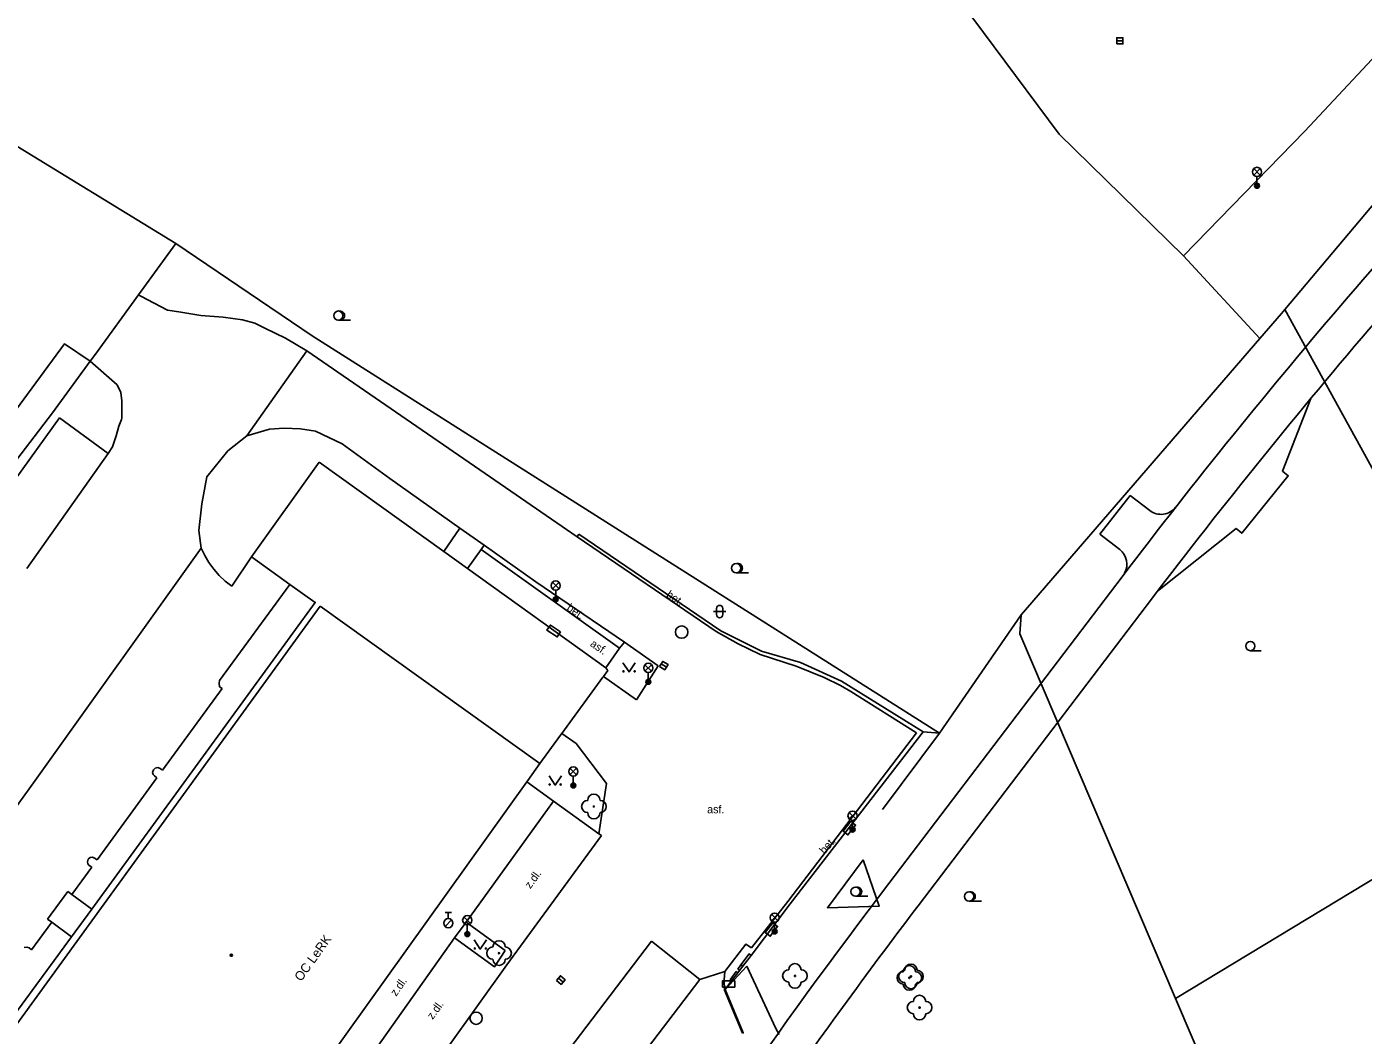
# Model space of a CAD drawing. Extents: x -595546 to -593986, y -1160845 to -1159202.
# Drawn here: x -595115 to -595006.4, y -1159496.9 to -1159415.1 of the extents above; entities that cross this region are included whole.
import ezdxf

# ---------------------------------------------------------------- set-up
doc = ezdxf.new("R2010")
doc.units = 0
for name, color, linetype in [('DOP - rozhrani ploch obecne', 7, 'Continuous'), ('Level 22', 7, 'Continuous'), ('Level 24', 7, 'Continuous'), ('Level 27', 7, 'Continuous'), ('Level 28', 7, 'Continuous'), ('Level 33', 7, 'Continuous'), ('Level 36', 7, 'Continuous'), ('Level 39', 7, 'Continuous'), ('silnoproud - povrch.  znaky a  RIS  skut. velikost', 7, 'Continuous'), ('Specificka linie pasportu komunikaci', 7, 'Continuous'), ('TM - budovy zdene_ betonove - VP', 7, 'Continuous'), ('TM - chodniky - VP', 7, 'Continuous'), ('TM - hranice souvisleho porostu (skupiny stromu_ kere)', 7, 'Continuous'), ('TM - komunikace - VP', 7, 'Continuous'), ('TM - letecke snimky - pomocna linie', 7, 'Continuous'), ('TM - plot drateny_ kovovy - VP', 7, 'Continuous'), ('TM - pomocna konstrukcni linie', 7, 'Continuous'), ('TM - popis objektu', 7, 'Continuous'), ('TM - popis povrchu', 7, 'Continuous'), ('TM - rozhrani kultur', 7, 'Continuous'), ('TM - rozhrani mezi zpev. plochami mezi sebou - VP', 7, 'Continuous'), ('TM - rozhrani ploch obecne - VP', 7, 'Continuous'), ('TM - zed operna - VP', 7, 'Continuous')]:
    doc.layers.add(name, color=color, linetype=linetype)

msp = doc.modelspace()

# ---------------------------------------------------------------- linework, layer by layer
at = {"layer": 'DOP - rozhrani ploch obecne'}
for points in [[(-594991.89, -1159475.92), (-595012.8, -1159438.01)], [(-595013.76, -1159439.15), (-595014.81, -1159440.37)], [(-595013.07, -1159438.33), (-595013.76, -1159439.15)], [(-595014.81, -1159440.37), (-595034.19, -1159462.78)], [(-595040.83, -1159472.4), (-595034.19, -1159462.78)], [(-595034.3, -1159464.34), (-595034.19, -1159462.78)], [(-594991.89, -1159475.92), (-595021.66, -1159493.91)]]:
    msp.add_lwpolyline(points, dxfattribs=at)
at = {"layer": 'Level 22'}
for centre in [(-595068.9, -1159478.34), (-595076.6, -1159490.24), (-595052.57, -1159492.09), (-595043.28, -1159492.25), (-595043.15, -1159492.13), (-595042.45, -1159494.66)]:
    msp.add_circle(centre, 0.05, dxfattribs=at)
for centre, start, end in [((-595069.4, -1159478.34), 90, 270), ((-595068.9, -1159477.84), 0, 180), ((-595068.4, -1159478.34), 270, 90), ((-595068.9, -1159478.84), 180, 0), ((-595077.1, -1159490.24), 90, 270), ((-595076.6, -1159489.74), 0, 180), ((-595076.1, -1159490.24), 270, 90), ((-595076.6, -1159490.74), 180, 0), ((-595052.57, -1159491.59), 0, 180), ((-595043.28, -1159491.75), 0, 180), ((-595043.15, -1159491.63), 0, 180), ((-595053.07, -1159492.09), 90, 270), ((-595052.07, -1159492.09), 270, 90), ((-595043.78, -1159492.25), 90, 270), ((-595043.65, -1159492.13), 90, 270), ((-595042.78, -1159492.25), 270, 90), ((-595042.65, -1159492.13), 270, 90), ((-595052.57, -1159492.59), 180, 0), ((-595043.28, -1159492.75), 180, 0), ((-595043.15, -1159492.63), 180, 0), ((-595042.95, -1159494.66), 90, 270), ((-595042.45, -1159494.16), 0, 180), ((-595041.95, -1159494.66), 270, 90), ((-595042.45, -1159495.16), 180, 0)]:
    msp.add_arc(centre, 0.5, start, end, dxfattribs=at)
at = {"layer": 'Level 24'}
for points in [[(-595071.6, -1159464.16), (-595072.43, -1159463.61), (-595072.71, -1159464.03), (-595071.87, -1159464.58)], [(-595048.04, -1159479.54), (-595048.66, -1159480.33), (-595048.27, -1159480.64), (-595047.65, -1159479.85)], [(-595054.38, -1159487.77), (-595054.98, -1159488.57), (-595054.58, -1159488.87), (-595053.98, -1159488.07)], [(-595058.46, -1159493), (-595057.46, -1159493), (-595057.46, -1159492.5), (-595058.46, -1159492.5)]]:
    msp.add_lwpolyline(points, close=True, dxfattribs=at)
at = {"layer": 'Level 27'}
for p, q in [((-595026.44, -1159416.2), (-595025.94, -1159416.2)), ((-595063.43, -1159466.77), (-595063.01, -1159467.03)), ((-595071.78, -1159492.27), (-595071.4, -1159492.59))]:
    msp.add_line(p, q, dxfattribs=at)
for points in [[(-595026.44, -1159416.45), (-595025.94, -1159416.45), (-595025.94, -1159415.95), (-595026.44, -1159415.95)], [(-595063.56, -1159466.98), (-595063.14, -1159467.24), (-595062.88, -1159466.82), (-595063.3, -1159466.56)], [(-595071.94, -1159492.46), (-595071.56, -1159492.78), (-595071.24, -1159492.4), (-595071.62, -1159492.08)]]:
    msp.add_lwpolyline(points, close=True, dxfattribs=at)
for centre in [(-595061.77, -1159464.18), (-595078.46, -1159495.52)]:
    msp.add_circle(centre, 0.5, dxfattribs=at)
at = {"layer": 'Level 28'}
for p, q in [((-595080.97, -1159486.93), (-595080.47, -1159486.93)), ((-595080.72, -1159487.43), (-595080.72, -1159486.93)), ((-595080.98, -1159488.08), (-595080.45, -1159487.55))]:
    msp.add_line(p, q, dxfattribs=at)
msp.add_circle((-595080.72, -1159487.81), 0.375, dxfattribs=at)
at = {"layer": 'Level 33'}
for p, q in [((-595015.32, -1159427.1), (-595014.79, -1159426.57)), ((-595015.32, -1159426.57), (-595014.79, -1159427.1)), ((-595015.05, -1159427.21), (-595015.05, -1159427.96)), ((-595072.27, -1159460.67), (-595071.73, -1159460.14)), ((-595072.27, -1159460.14), (-595071.73, -1159460.67)), ((-595072, -1159460.78), (-595072, -1159461.53)), ((-595064.75, -1159467.36), (-595064.22, -1159466.83)), ((-595064.75, -1159466.83), (-595064.22, -1159467.36)), ((-595064.48, -1159467.47), (-595064.48, -1159468.22)), ((-595070.84, -1159475.77), (-595070.31, -1159475.24)), ((-595070.84, -1159475.24), (-595070.31, -1159475.77)), ((-595070.57, -1159475.88), (-595070.57, -1159476.63)), ((-595048.16, -1159479.35), (-595047.63, -1159478.82)), ((-595048.16, -1159478.82), (-595047.63, -1159479.35)), ((-595047.89, -1159479.46), (-595047.89, -1159480.21)), ((-595079.44, -1159487.84), (-595078.91, -1159487.31)), ((-595079.44, -1159487.31), (-595078.91, -1159487.84)), ((-595079.18, -1159487.95), (-595079.18, -1159488.7)), ((-595054.48, -1159487.62), (-595053.95, -1159487.09)), ((-595054.48, -1159487.09), (-595053.95, -1159487.62)), ((-595054.22, -1159487.73), (-595054.22, -1159488.48))]:
    msp.add_line(p, q, dxfattribs=at)
for centre, radius in [((-595015.05, -1159426.84), 0.375), ((-595015.05, -1159427.96), 0.2), ((-595015.05, -1159427.96), 0.145), ((-595015.05, -1159427.96), 0.0876), ((-595072, -1159460.41), 0.375), ((-595072, -1159461.53), 0.2), ((-595072, -1159461.53), 0.145), ((-595072, -1159461.53), 0.0876), ((-595064.48, -1159467.09), 0.375), ((-595064.48, -1159468.22), 0.2), ((-595064.48, -1159468.22), 0.145), ((-595064.48, -1159468.22), 0.0876), ((-595070.57, -1159475.5), 0.375), ((-595070.57, -1159476.63), 0.2), ((-595070.57, -1159476.63), 0.145), ((-595070.57, -1159476.63), 0.0876), ((-595047.89, -1159479.09), 0.375), ((-595047.89, -1159480.21), 0.2), ((-595047.89, -1159480.21), 0.145), ((-595047.89, -1159480.21), 0.0876), ((-595054.22, -1159487.36), 0.375), ((-595079.18, -1159487.57), 0.375), ((-595079.18, -1159488.7), 0.2), ((-595079.18, -1159488.7), 0.145), ((-595079.18, -1159488.7), 0.0876), ((-595054.22, -1159488.48), 0.2), ((-595054.22, -1159488.48), 0.145), ((-595054.22, -1159488.48), 0.0876)]:
    msp.add_circle(centre, radius, dxfattribs=at)
at = {"layer": 'Level 36'}
for p, q in [((-595089.65, -1159438.88), (-595088.65, -1159438.88)), ((-595057.34, -1159459.38), (-595056.34, -1159459.38)), ((-595059.19, -1159462.52), (-595058.19, -1159462.52)), ((-595058.94, -1159462.27), (-595058.94, -1159462.77)), ((-595058.44, -1159462.27), (-595058.44, -1159462.77)), ((-595015.59, -1159465.7), (-595014.71, -1159465.7)), ((-595047.65, -1159485.62), (-595046.65, -1159485.62)), ((-595038.43, -1159486.02), (-595037.43, -1159486.02))]:
    msp.add_line(p, q, dxfattribs=at)
for points in [[(-595066.54, -1159466.67), (-595066.04, -1159467.42), (-595065.54, -1159466.67)], [(-595072.54, -1159475.85), (-595072.04, -1159476.6), (-595071.54, -1159475.85)], [(-595078.62, -1159489.16), (-595078.12, -1159489.91), (-595077.62, -1159489.16)]]:
    msp.add_lwpolyline(points, dxfattribs=at)
for centre, radius in [((-595089.65, -1159438.5), 0.375), ((-595057.34, -1159459), 0.375), ((-595015.59, -1159465.32), 0.375), ((-595066.49, -1159467.37), 0.05), ((-595065.59, -1159467.37), 0.05), ((-595072.49, -1159476.55), 0.05), ((-595071.59, -1159476.55), 0.05), ((-595047.65, -1159485.25), 0.375), ((-595038.43, -1159485.64), 0.375), ((-595078.57, -1159489.86), 0.05), ((-595077.67, -1159489.86), 0.05)]:
    msp.add_circle(centre, radius, dxfattribs=at)
for centre, radius, start, end in [((-595089.52, -1159438.5), 0.375, 260.4059, 99.5941), ((-595057.21, -1159459), 0.375, 260.4059, 99.5941), ((-595058.69, -1159462.27), 0.25, 0, 180), ((-595058.69, -1159462.77), 0.25, 180, 0), ((-595047.52, -1159485.25), 0.375, 260.4059, 99.5941), ((-595038.3, -1159485.64), 0.375, 260.4059, 99.5941)]:
    msp.add_arc(centre, radius, start, end, dxfattribs=at)
at = {"layer": 'Level 39'}
for radius in [0.09, 0.0398]:
    msp.add_circle((-595098.34, -1159490.41), radius, dxfattribs=at)
at = {"layer": 'silnoproud - povrch.  znaky a  RIS  skut. velikost'}
for points in [[(-595057.22, -1159491.55), (-595056.96, -1159491.2)], [(-595056.96, -1159491.2), (-595056.29, -1159490.3), (-595056.13, -1159490.42)], [(-595056.96, -1159491.2), (-595056.81, -1159491.31)], [(-595057.83, -1159492.4), (-595057.35, -1159491.73)], [(-595057.71, -1159492.49), (-595057.83, -1159492.4)], [(-595057.35, -1159491.73), (-595057.21, -1159491.83)], [(-595057.08, -1159491.66), (-595057.22, -1159491.55)]]:
    msp.add_lwpolyline(points, dxfattribs=at)
at = {"layer": 'Specificka linie pasportu komunikaci'}
for points in [[(-595092.2, -1159441.37), (-595093.95, -1159440.33), (-595095.62, -1159439.52), (-595096.44, -1159439.12), (-595097.43, -1159438.84), (-595099, -1159438.62), (-595100.82, -1159438.48), (-595102.6, -1159438.2), (-595103.52, -1159438.05), (-595105.7, -1159436.91), (-595105.88, -1159436.82)], [(-595109.8, -1159442.19), (-595107.62, -1159444.11), (-595107.3, -1159444.75), (-595107.23, -1159445.43), (-595107.23, -1159446.03), (-595107.23, -1159446.82), (-595107.27, -1159446.93), (-595107.48, -1159447.46), (-595107.69, -1159448.27), (-595107.98, -1159449.16), (-595108.35, -1159449.69)], [(-595100.78, -1159457.37), (-595100.98, -1159455.94), (-595100.73, -1159453.78), (-595100.32, -1159451.58), (-595098.62, -1159449.48), (-595097.09, -1159448.25)], [(-595108.35, -1159449.69), (-595114.96, -1159459.02)], [(-595140.4, -1159512.43), (-595114.26, -1159476.24), (-595100.78, -1159457.37)]]:
    msp.add_lwpolyline(points, dxfattribs=at)
at = {"layer": 'TM - budovy zdene_ betonove - VP'}
for points in [[(-595096.7, -1159458.08), (-595091.21, -1159450.4)], [(-595091.21, -1159450.4), (-595081.08, -1159457.65)], [(-595081.08, -1159457.65), (-595079.16, -1159459.03)], [(-595093.58, -1159460.31), (-595096.7, -1159458.08)], [(-595079.16, -1159459.03), (-595067.92, -1159467.08)], [(-595099.3, -1159468.12), (-595093.58, -1159460.31)], [(-595067.77, -1159467.3), (-595068.13, -1159467.79)], [(-595067.92, -1159467.08), (-595067.77, -1159467.3)], [(-595099.34, -1159468.34), (-595099.3, -1159468.12)], [(-595099.3, -1159468.62), (-595099.34, -1159468.34)], [(-595068.13, -1159467.79), (-595068.17, -1159467.84), (-595071.5, -1159472.42)], [(-595103.94, -1159475.39), (-595099.09, -1159468.77)], [(-595099.09, -1159468.77), (-595099.3, -1159468.62)], [(-595071.5, -1159472.42), (-595071.6, -1159472.55), (-595073.28, -1159474.86)], [(-595073.28, -1159474.86), (-595074.26, -1159476.23)], [(-595109.24, -1159482.67), (-595104.38, -1159476)], [(-595104.73, -1159475.57), (-595104.67, -1159475.36)], [(-595104.69, -1159475.74), (-595104.73, -1159475.57)], [(-595104.58, -1159475.86), (-595104.69, -1159475.74)], [(-595104.67, -1159475.36), (-595104.52, -1159475.22)], [(-595104.38, -1159476), (-595104.58, -1159475.86)], [(-595104.52, -1159475.22), (-595104.3, -1159475.18)], [(-595104.3, -1159475.18), (-595104.13, -1159475.25)], [(-595104.13, -1159475.25), (-595103.94, -1159475.39)], [(-595074.35, -1159476.35), (-595105.25, -1159519.49)], [(-595074.26, -1159476.23), (-595074.35, -1159476.35)], [(-595110.03, -1159482.83), (-595109.97, -1159482.62)], [(-595109.97, -1159482.62), (-595109.81, -1159482.49)], [(-595109.81, -1159482.49), (-595109.61, -1159482.46)], [(-595109.61, -1159482.46), (-595109.45, -1159482.53)], [(-595109.45, -1159482.53), (-595109.24, -1159482.67)], [(-595111.29, -1159485.48), (-595109.68, -1159483.27)], [(-595109.99, -1159483), (-595110.03, -1159482.83)], [(-595109.88, -1159483.12), (-595109.99, -1159483)], [(-595109.68, -1159483.27), (-595109.88, -1159483.12)], [(-595113.28, -1159487.48), (-595111.63, -1159485.23)], [(-595111.63, -1159485.23), (-595111.29, -1159485.48)], [(-595114.56, -1159489.96), (-595112.93, -1159487.72)], [(-595112.93, -1159487.72), (-595113.28, -1159487.48)], [(-595115.16, -1159489.79), (-595114.95, -1159489.75)], [(-595114.95, -1159489.75), (-595114.76, -1159489.82)], [(-595114.76, -1159489.82), (-595114.56, -1159489.96)]]:
    msp.add_lwpolyline(points, dxfattribs=at)
at = {"layer": 'TM - chodniky - VP'}
for points in [[(-595074.35, -1159476.35), (-595072.19, -1159477.91)], [(-595080.23, -1159489), (-595079.28, -1159487.73)]]:
    msp.add_lwpolyline(points, dxfattribs=at)
at = {"layer": 'TM - hranice souvisleho porostu (skupiny stromu_ kere)'}
for points in [[(-595047.03, -1159482.66), (-595045.73, -1159486.42), (-595049.93, -1159486.56), (-595047.03, -1159482.66)], [(-595058.28, -1159493.24), (-595058.32, -1159492.41), (-595058.27, -1159491.73)]]:
    msp.add_lwpolyline(points, dxfattribs=at)
at = {"layer": 'TM - komunikace - VP'}
for p, q in [((-595027.8, -1159456.25), (-595025.35, -1159453.09)), ((-595023.76, -1159454.32), (-595025.35, -1159453.09)), ((-595027.8, -1159456.25), (-595026.2, -1159457.49)), ((-595016.75, -1159455.79), (-595023.13, -1159460.86)), ((-595044.96, -1159484.59), (-595026.01, -1159459.69)), ((-595042.57, -1159486.41), (-595023.63, -1159461.51))]:
    msp.add_line(p, q, dxfattribs=at)
for points in [[(-595031.11, -1159423.78), (-595040.81, -1159410.73)], [(-594998.69, -1159410.16), (-595011.17, -1159423.52)], [(-595021.03, -1159433.65), (-595031.11, -1159423.78)], [(-595011.17, -1159423.52), (-595021.03, -1159433.65)], [(-595010.69, -1159445.23), (-595012.98, -1159451.12), (-595012.51, -1159451.5), (-595016.29, -1159456.16), (-595016.75, -1159455.79)], [(-595142.2, -1159488.34), (-595132.32, -1159474.6), (-595112.3, -1159446.8)], [(-595055.39, -1159466.01), (-595057.19, -1159465.14), (-595058.97, -1159464.15), (-595070.26, -1159456.46)], [(-595066.42, -1159465.01), (-595073.62, -1159460.11)], [(-595066.42, -1159465.01), (-595063.69, -1159466.93)], [(-595055.39, -1159466.01), (-595052.48, -1159466.94), (-595050.21, -1159467.87), (-595048.86, -1159468.52), (-595048.02, -1159469.01), (-595042.7, -1159472.35)], [(-595063.69, -1159466.93), (-595065.45, -1159469.67)], [(-595065.45, -1159469.67), (-595068.13, -1159467.79)], [(-595071.5, -1159472.42), (-595070.35, -1159473.24)], [(-595042.7, -1159472.35), (-595053.14, -1159486.05)], [(-595070.35, -1159473.24), (-595067.87, -1159476.47), (-595068.51, -1159480.57)], [(-595072.19, -1159477.91), (-595079.28, -1159487.73)], [(-595072.19, -1159477.91), (-595068.51, -1159480.57)], [(-595053.14, -1159486.05), (-595056.09, -1159489.82)], [(-595079.28, -1159487.73), (-595076.11, -1159490.02)], [(-595080.23, -1159489), (-595086.58, -1159497.97)], [(-595076.11, -1159490.02), (-595076.96, -1159491.34), (-595080.23, -1159489)], [(-595058.27, -1159491.73), (-595056.57, -1159489.52), (-595056.09, -1159489.82)], [(-595060.29, -1159492.37), (-595065.85, -1159499.67), (-595073.06, -1159509.16), (-595080.08, -1159518.36)], [(-595058.27, -1159491.73), (-595060.29, -1159492.37)]]:
    msp.add_lwpolyline(points, dxfattribs=at)
for centre, radius, start, end in [((-594626.95, -1159763.43), 501.5, 136.0524, 142.7245), ((-594626.95, -1159763.43), 498.5, 136.0524, 142.7245), ((-595022.84, -1159453.14), 1.49, 232.1799, 322.4185), ((-595027.11, -1159458.68), 1.5, 330.8139, 52.7038), ((-594645.9, -1159788.32), 501.5, 142.7245, 152.8431), ((-594645.9, -1159788.32), 498.5, 142.7245, 145.0891)]:
    msp.add_arc(centre, radius, start, end, dxfattribs=at)
at = {"layer": 'TM - letecke snimky - pomocna linie'}
for points in [[(-595021.03, -1159433.65), (-595014.81, -1159440.37)], [(-595125.41, -1159459.17), (-595111.89, -1159440.8), (-595109.8, -1159442.19)], [(-595097.09, -1159448.25), (-595092.2, -1159441.37)], [(-595092.2, -1159441.37), (-595078.16, -1159451.02), (-595070.26, -1159456.46)], [(-595112.3, -1159446.8), (-595108.35, -1159449.69)], [(-595079.79, -1159455.75), (-595085.48, -1159451.73), (-595089.33, -1159448.91), (-595091.5, -1159447.89), (-595092.73, -1159447.68), (-595094.06, -1159447.63), (-595095.24, -1159447.73), (-595097.09, -1159448.25)], [(-595079.79, -1159455.75), (-595081.08, -1159457.65)], [(-595077.82, -1159457.14), (-595079.79, -1159455.75)], [(-595100.78, -1159457.37), (-595100.5, -1159457.97), (-595100.16, -1159458.55), (-595099.76, -1159459.09), (-595099.32, -1159459.59), (-595098.84, -1159460.05), (-595098.31, -1159460.46)], [(-595078.05, -1159457.48), (-595077.82, -1159457.14)], [(-595073.62, -1159460.11), (-595077.82, -1159457.14)], [(-595098.31, -1159460.46), (-595096.7, -1159458.08)]]:
    msp.add_lwpolyline(points, dxfattribs=at)
at = {"layer": 'TM - plot drateny_ kovovy - VP'}
for points in [[(-595091.77, -1159440.14), (-595040.83, -1159472.4)], [(-595034.3, -1159464.34), (-595021.66, -1159493.91)], [(-595040.83, -1159472.4), (-595045.47, -1159478.57)], [(-595053.86, -1159496.84), (-595054.11, -1159496.35), (-595056.47, -1159491.3)], [(-595021.66, -1159493.91), (-595013.86, -1159512.15), (-595013.03, -1159514.08)]]:
    msp.add_lwpolyline(points, dxfattribs=at)
at = {"layer": 'TM - pomocna konstrukcni linie'}
for points in [[(-595070.13, -1159456.25), (-595070.26, -1159456.46)], [(-595056.84, -1159496.73), (-595056.77, -1159496.71), (-595058.24, -1159493.18)]]:
    msp.add_lwpolyline(points, dxfattribs=at)
at = {"layer": 'TM - rozhrani kultur'}
for points in [[(-595042.15, -1159472.29), (-595040.83, -1159472.4)], [(-595042.15, -1159472.29), (-595040.83, -1159472.4)], [(-595056.47, -1159491.3), (-595058.24, -1159493.18)]]:
    msp.add_lwpolyline(points, dxfattribs=at)
at = {"layer": 'TM - rozhrani mezi zpev. plochami mezi sebou - VP'}
for points in [[(-595083.24, -1159501.35), (-595075.98, -1159491.18), (-595068.27, -1159480.7)], [(-595068.51, -1159480.57), (-595068.27, -1159480.7)], [(-595064.22, -1159489.26), (-595077.13, -1159506.23)], [(-595060.29, -1159492.37), (-595064.22, -1159489.26)]]:
    msp.add_lwpolyline(points, dxfattribs=at)
at = {"layer": 'TM - rozhrani ploch obecne - VP'}
for points in [[(-595124.23, -1159419.58), (-595102.84, -1159432.64)], [(-595001.09, -1159424.12), (-595012.8, -1159438.01)], [(-595102.84, -1159432.64), (-595105.88, -1159436.82)], [(-595102.84, -1159432.64), (-595091.77, -1159440.14)], [(-595105.88, -1159436.82), (-595109.38, -1159441.62)], [(-595012.8, -1159438.01), (-595013.07, -1159438.33)], [(-595109.8, -1159442.19), (-595112.86, -1159446.4), (-595123.51, -1159460.28)], [(-595109.38, -1159441.62), (-595109.8, -1159442.19)], [(-595079.16, -1159459.03), (-595078.05, -1159457.48)], [(-595093.58, -1159460.31), (-595091.53, -1159461.78), (-595109.68, -1159486.67)], [(-595123.01, -1159505.95), (-595091.13, -1159462.07)], [(-595091.13, -1159462.07), (-595073.28, -1159474.86)], [(-595066.81, -1159465.5), (-595066.42, -1159465.01)], [(-595109.68, -1159486.67), (-595111.29, -1159485.48)], [(-595109.68, -1159486.67), (-595111.31, -1159488.91)], [(-595111.31, -1159488.91), (-595112.93, -1159487.72)], [(-595111.31, -1159488.91), (-595126.86, -1159510.07)]]:
    msp.add_lwpolyline(points, dxfattribs=at)
at = {"layer": 'TM - zed operna - VP'}
for points in [[(-595070.13, -1159456.25), (-595058.59, -1159464.07)], [(-595078.05, -1159457.48), (-595066.81, -1159465.5)], [(-595058.59, -1159464.07), (-595055.29, -1159465.72), (-595052.13, -1159466.64), (-595048.78, -1159468.17)], [(-595066.81, -1159465.5), (-595067.92, -1159467.08)], [(-595048.78, -1159468.17), (-595042.15, -1159472.29)], [(-595056.13, -1159490.42), (-595052.95, -1159486.24), (-595042.15, -1159472.29)], [(-595057.08, -1159491.66), (-595056.81, -1159491.31)], [(-595056.81, -1159491.31), (-595056.13, -1159490.42)], [(-595057.71, -1159492.49), (-595057.21, -1159491.83)], [(-595057.21, -1159491.83), (-595057.08, -1159491.66)], [(-595058.28, -1159493.24), (-595058.24, -1159493.18)], [(-595056.84, -1159496.73), (-595058.28, -1159493.24)], [(-595058.24, -1159493.18), (-595058.08, -1159492.98), (-595057.8, -1159492.61), (-595057.71, -1159492.49)]]:
    msp.add_lwpolyline(points, dxfattribs=at)

# ---------------------------------------------------------------- texts
at = {"layer": 'TM - popis objektu'}
msp.add_text('OC LeRK', height=0.75, rotation=54.3835, dxfattribs=at).set_placement((-595092.67, -1159492.59))
at = {"layer": 'TM - popis povrchu'}
for s, rotation, p in [('bet.', 325.8715, (-595063.08, -1159461.29)), ('bet.', 325.9422, (-595071.16, -1159462.36)), ('asf.', 325.4915, (-595069.26, -1159465.27)), ('bet.', 48.1144, (-595050.17, -1159482.25)), ('z.dl.', 53.9726, (-595074.06, -1159485.06)), ('z.dl.', 54.655, (-595084.96, -1159493.79)), ('z.dl.', 53.9726, (-595081.99, -1159495.67))]:
    msp.add_text(s, height=0.65, rotation=rotation, dxfattribs=at).set_placement(p)
msp.add_text('asf.', height=0.65, dxfattribs=at).set_placement((-595059.7, -1159478.89))

doc.saveas('drawing.dxf')
